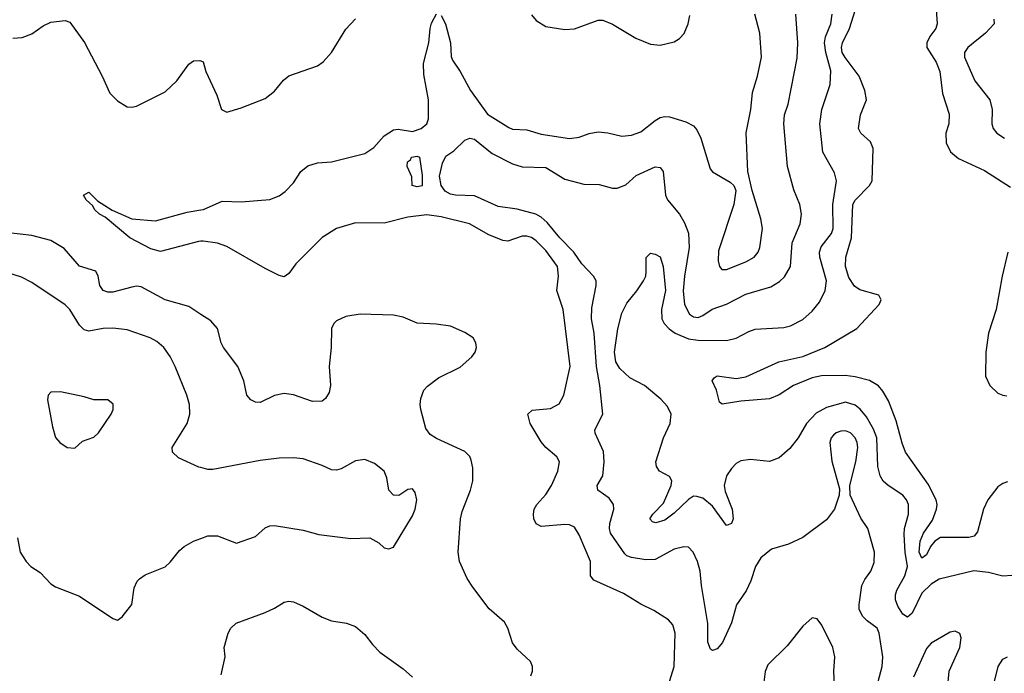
# Model space of a CAD drawing. Header units: inches. Extents: x 1305375 to 1407406, y 744550 to 841633.
# Tile 384 of 509: x 1379239 to 1383377, y 803421 to 806167. Entities that reach past the tile are written whole.
import ezdxf

# ---------------------------------------------------------------- set-up
doc = ezdxf.new("R2010")
doc.units = ezdxf.units.IN
doc.header["$MEASUREMENT"] = 0
doc.layers.add('B3870', color=7, linetype='Continuous')
doc.layers.add('B3880', color=7, linetype='Continuous')

msp = doc.modelspace()

# ---------------------------------------------------------------- linework, layer by layer
at = {"layer": 'B3870', "color": 5}
for points, elevation in [([(1379210, 806090.2), (1379250, 806092.6), (1379290, 806107.9), (1379338, 806142), (1379370, 806157.1), (1379430, 806163.8), (1379450, 806156.9), (1379511.7, 806071.7), (1379585.3, 805930), (1379617.8, 805857.8), (1379650, 805825.7), (1379690, 805801.7), (1379710, 805799.5), (1379730, 805804.2), (1379850, 805863.7), (1379899.1, 805910), (1379950, 805980.5), (1379970, 805994.9), (1379995.8, 805995.8), (1380000, 805994.2)], 1120), ([(1380000, 805236.5), (1379990, 805235.8), (1379830, 805192.7), (1379790, 805203.9), (1379701.8, 805250), (1379598.1, 805338.1), (1379574, 805350), (1379553.3, 805370), (1379545.7, 805385.7), (1379517.6, 805410), (1379507.3, 805430), (1379530, 805443), (1379566.2, 805406.2), (1379627.4, 805367.4), (1379710, 805330.3), (1379810, 805322.4), (1379942.2, 805357.8), (1380000, 805367.9)], 1080), ([(1380000, 804928.8), (1379950, 804961.7), (1379850, 804990.8), (1379750, 805044.6), (1379730, 805047.5), (1379710, 805043.9), (1379630, 805021.8), (1379610, 805022), (1379590, 805029.2), (1379576.1, 805050), (1379569.2, 805089.2), (1379558.3, 805110), (1379490, 805132.2), (1379425.9, 805205.9), (1379370, 805239.3), (1379290, 805260.6), (1379192.1, 805272.1)], 1120), ([(1380000, 804285.6), (1379992.3, 804287.7), (1379905.8, 804325.8), (1379881.6, 804350), (1379879.6, 804370), (1379943.1, 804470), (1379953.7, 804510), (1379952.3, 804550), (1379941.1, 804590), (1379892.9, 804710), (1379871.9, 804751.9), (1379844.8, 804790), (1379815.3, 804815.3), (1379787.6, 804830), (1379690, 804863.5), (1379630, 804871.7), (1379590, 804869.8), (1379530, 804858), (1379510, 804864.7), (1379490, 804883), (1379450, 804949.6), (1379430, 804969.7), (1379290, 805063.5), (1379245.9, 805085.9), (1379130, 805121.5)], 1140), ([(1379230.3, 803989.7), (1379241.3, 803930), (1379265.5, 803890), (1379285.5, 803870), (1379324.3, 803844.3), (1379370, 803797), (1379390, 803783.7), (1379490, 803744.6), (1379630, 803650.7), (1379650, 803644.7), (1379670, 803658), (1379709.6, 803710), (1379720.4, 803779.6), (1379732.6, 803807.4), (1379742, 803818), (1379765.9, 803834.1), (1379850, 803868.4), (1379871.9, 803888.1), (1379910, 803937.1), (1379930, 803954), (1379970, 803975.8), (1380000, 803986.9)], 1140)]:
    msp.add_lwpolyline(points, dxfattribs=dict(at, elevation=elevation))
at = {"layer": 'B3870', "color": 5, "elevation": 1160}
msp.add_lwpolyline([(1379410, 804604), (1379370, 804602), (1379358, 804590), (1379356, 804570), (1379376.8, 804456.8), (1379390, 804412), (1379407.3, 804390), (1379438, 804370), (1379470, 804367.3), (1379503.3, 804396.7), (1379550, 804413.4), (1379570, 804430.7), (1379622.7, 804510), (1379632.3, 804530), (1379631.9, 804551.9), (1379609.4, 804569.4), (1379550, 804569.4), (1379510, 804582.7)], close=True, dxfattribs=at)
at = {"layer": 'B3880', "color": 5}
for points, elevation in [([(1383085.7, 806270), (1383095.2, 806150), (1383089.2, 806130), (1383063.3, 806096.7), (1383051.4, 806070), (1383051.9, 806050), (1383090, 805988.2), (1383106.2, 805950), (1383117.5, 805857.5), (1383145, 805770), (1383143.7, 805730), (1383130.9, 805690), (1383132.5, 805650), (1383151.3, 805611.3), (1383184.4, 805584.4), (1383293, 805533), (1383403.5, 805463.5)], 1020), ([(1383390, 804225.8), (1383370, 804218.6), (1383350, 804204.1), (1383307.8, 804150), (1383290, 804111.2), (1383264.6, 804015.4), (1383250, 803996.8), (1383228.1, 803991.9), (1383109.1, 803990.9), (1383084.2, 803975.8), (1383066, 803954), (1383050, 803919.3), (1383030, 803904), (1383019.4, 803930), (1383023.7, 803976.3), (1383037.1, 804010), (1383075.5, 804064.5), (1383092.2, 804110), (1383094.4, 804130), (1383090.6, 804150), (1383056.3, 804216.3), (1382962, 804350), (1382947.5, 804387.5), (1382922.2, 804482.2), (1382890, 804565.1), (1382866.9, 804606.9), (1382848.2, 804628.2), (1382810, 804651.1), (1382750, 804667.2), (1382708, 804672), (1382608.6, 804671.4), (1382570, 804662.9), (1382490.4, 804630), (1382430, 804590.8), (1382390, 804574.2), (1382270, 804563.9), (1382191.6, 804551.6), (1382180.4, 804560.4), (1382167.6, 804610), (1382149.8, 804650), (1382157.6, 804662.4), (1382170, 804670.3), (1382250, 804659.5), (1382290, 804666.3), (1382429.4, 804730), (1382530, 804752.1), (1382622.3, 804790), (1382757.2, 804870), (1382850.9, 804970), (1382859.1, 804990), (1382849.6, 805010), (1382770, 805032.6), (1382747.8, 805047.8), (1382723.4, 805083.4), (1382709.4, 805130), (1382710.9, 805170), (1382734.5, 805250), (1382740.1, 805390), (1382750.7, 805409.3), (1382809.8, 805470), (1382821.6, 805490), (1382826, 805626), (1382814.6, 805654.6), (1382774.5, 805690), (1382764.4, 805710), (1382772.1, 805767.9), (1382797.1, 805830), (1382791.2, 805870), (1382766.7, 805930), (1382708.4, 806008.4), (1382696.1, 806030), (1382692, 806050), (1382696.4, 806070), (1382725.9, 806130), (1382751.4, 806210)], 1020), ([(1380000, 805367.9), (1380012, 805370), (1380090, 805404.6), (1380170, 805401.8), (1380290, 805411.5), (1380330, 805426.6), (1380354.7, 805445.3), (1380390, 805482.3), (1380420.2, 805530), (1380450, 805553.7), (1380490, 805565.7), (1380550, 805570.1), (1380690, 805604.4), (1380726.6, 805630), (1380770, 805678.5), (1380810, 805704.4), (1380830, 805706.9), (1380890, 805697.8), (1380925.6, 805710), (1380949.8, 805730.2), (1380957.5, 805750), (1380957.2, 805830), (1380937.2, 805937.2), (1380936.6, 805983.4), (1380958.2, 806070), (1380963.7, 806130), (1380970, 806153.1), (1380990, 806192)], 1080), ([(1380000, 805994.2), (1380010.6, 805990), (1380020.5, 805950), (1380067.1, 805850), (1380086.4, 805790), (1380110, 805778.7), (1380170, 805796.9), (1380270, 805836.5), (1380310, 805867.4), (1380347.3, 805912.7), (1380370, 805931.3), (1380490, 805972.7), (1380514, 805990), (1380550, 806028.9), (1380610, 806127.4), (1380649.9, 806170.1)], 1120), ([(1382846.8, 803386.8), (1382863, 803450), (1382866.1, 803490), (1382851.4, 803590), (1382842, 803610), (1382800.7, 803640.7), (1382781.2, 803661.2), (1382767.5, 803690), (1382766.4, 803710), (1382778.7, 803790), (1382790, 803814.9), (1382816, 803850), (1382830, 803886.8), (1382830.9, 803930), (1382803.5, 804030), (1382773.2, 804073.2), (1382729.3, 804170), (1382727, 804210), (1382752.2, 804310), (1382760.9, 804370), (1382758.6, 804390), (1382750, 804410.7), (1382730, 804431.2), (1382710, 804439.3), (1382690, 804438.6), (1382670, 804431.9), (1382658.8, 804421.2), (1382649.4, 804410), (1382644.1, 804390), (1382651.7, 804311.7), (1382684.1, 804195.9), (1382683, 804170), (1382663.8, 804110), (1382630, 804065.6), (1382530, 803991.3), (1382470, 803963.1), (1382397.8, 803942.2), (1382353.7, 803906.3), (1382331.4, 803870), (1382312.1, 803810), (1382292.2, 803767.8), (1382250.9, 803709.1), (1382230, 803632.3), (1382192.6, 803550), (1382170, 803523.6), (1382150, 803517), (1382142.6, 803522.6), (1382131.1, 803551.1), (1382131.3, 803630), (1382103.9, 803790), (1382098.5, 803850), (1382088, 803890), (1382069.7, 803930), (1382050, 803950.9), (1382030, 803952.9), (1381990, 803942.2), (1381910, 803898.9), (1381870, 803897), (1381810, 803907.3), (1381790, 803915.1), (1381782.7, 803922.7), (1381721.6, 804010), (1381717.2, 804030), (1381719.2, 804050), (1381735.7, 804110), (1381734.4, 804130), (1381716, 804156.1), (1381668.2, 804190), (1381665.7, 804210), (1381689.8, 804250.2), (1381695.9, 804310), (1381692.8, 804352.8), (1381657, 804430), (1381656, 804444), (1381689.7, 804510.3), (1381676.5, 804630), (1381662.6, 804710), (1381652.7, 804850), (1381641.9, 804910), (1381643.2, 804956.8), (1381662.2, 805050), (1381661.8, 805070), (1381649.8, 805090), (1381600.8, 805140.8), (1381567.6, 805190), (1381509.4, 805250), (1381455.5, 805315.5), (1381430, 805338), (1381407.7, 805350), (1381330, 805371.4), (1381250, 805382.4), (1381150, 805426.8), (1381070, 805429.4), (1381050, 805434.6), (1381026.8, 805446.8), (1381010.4, 805470), (1381003.6, 805510), (1381015.2, 805564.8), (1381030, 805593.4), (1381063.7, 805616.3), (1381110, 805660.4), (1381130, 805668.8), (1381150, 805665.8), (1381224.4, 805604.4), (1381310, 805561.8), (1381350, 805548.6), (1381450, 805546), (1381530, 805497.7), (1381610, 805475.6), (1381674.7, 805474.7), (1381730, 805459.7), (1381750, 805458.6), (1381786.7, 805473.3), (1381830, 805513.2), (1381910, 805548.7), (1381930, 805546), (1381943.1, 805530), (1381952.3, 805430), (1381962, 805410), (1382012.3, 805350), (1382033.3, 805313.2), (1382050.2, 805270), (1382052.5, 805210), (1382032.6, 805090), (1382027.9, 805027.9), (1382032.6, 804970), (1382053.6, 804930), (1382070, 804919), (1382090, 804915.7), (1382110, 804924.1), (1382148.9, 804951.1), (1382210, 804971.5), (1382290, 805013.9), (1382395, 805045), (1382432.2, 805067.8), (1382453.4, 805086.6), (1382477.8, 805130), (1382484.7, 805230), (1382518.9, 805310), (1382524.6, 805350), (1382517.1, 805390), (1382492.4, 805452.4), (1382466.3, 805550), (1382449.9, 805730), (1382452.4, 805767.6), (1382468.4, 805811.6), (1382506, 806006), (1382509.1, 806070), (1382500.2, 806190)], 1060), ([(1381010, 806184.4), (1381027.9, 806150), (1381048.8, 806070), (1381052, 806012), (1381057.4, 805997.4), (1381090.1, 805950.1), (1381133.8, 805870), (1381205.2, 805770), (1381294.2, 805714.2), (1381310, 805707.8), (1381370, 805705), (1381430, 805686.8), (1381550, 805668.1), (1381590, 805673.4), (1381631.6, 805688.4), (1381670, 805695.5), (1381710, 805691.3), (1381770, 805677.1), (1381810, 805681.4), (1381850, 805695.8), (1381910, 805743), (1381930, 805755.7), (1381950, 805760.8), (1381970, 805759.1), (1382037.9, 805737.9), (1382070, 805721.3), (1382084.2, 805704.2), (1382101.8, 805670), (1382140.6, 805540.6), (1382150, 805528), (1382225.1, 805485.1), (1382240.5, 805470), (1382248.7, 805450), (1382240.8, 805390), (1382176.3, 805196.3), (1382173.8, 805153.8), (1382179.5, 805130), (1382190, 805117.1), (1382210, 805118), (1382290, 805149.4), (1382326.3, 805170), (1382342.4, 805190), (1382349.8, 805210), (1382360.2, 805290), (1382353.2, 805330), (1382317.4, 805450), (1382299.1, 805530), (1382292.4, 805692.4), (1382311.2, 805790), (1382318.9, 805861.1), (1382339.2, 805930), (1382356, 806010), (1382349.7, 806110.3), (1382328.9, 806190)], 1080), ([(1381390, 806188), (1381410, 806163.8), (1381450, 806138.4), (1381530, 806125.7), (1381570, 806129.1), (1381670, 806164.9), (1381690, 806164.9), (1381730, 806147.7), (1381828.9, 806088.9), (1381890, 806064.2), (1381930, 806059.7), (1381990, 806073.7), (1382012, 806088), (1382030.9, 806109.1), (1382048.6, 806150), (1382055.6, 806184.4)], 1120), ([(1383408.1, 803831.9), (1383370, 803828.9), (1383310, 803844.5), (1383248.7, 803851.3), (1383103, 803817), (1383070, 803795.8), (1383030, 803757.1), (1382990, 803673.3), (1382970, 803656.9), (1382950, 803669.7), (1382930, 803702.4), (1382919.8, 803730), (1382919.5, 803750), (1382925.4, 803770), (1382958.9, 803830), (1382969.5, 803870), (1382959.9, 803930), (1382955.7, 804004.3), (1382957.4, 804030), (1382974.7, 804090), (1382974.7, 804130), (1382966.3, 804150), (1382950, 804169.8), (1382889.4, 804209.4), (1382868.3, 804228.3), (1382855, 804250), (1382845.9, 804290), (1382841.2, 804410), (1382826.8, 804446.8), (1382798.3, 804498.3), (1382771.4, 804531.4), (1382750, 804547.9), (1382710, 804559.6), (1382630, 804538.3), (1382585.9, 804514.1), (1382545, 804470), (1382510, 804409.7), (1382475.1, 804364.9), (1382430, 804326.6), (1382390, 804311.1), (1382310, 804318.7), (1382270, 804314), (1382250, 804302.4), (1382230, 804281.7), (1382209.5, 804250), (1382199.1, 804210), (1382204.2, 804184.2), (1382233.7, 804110), (1382237.4, 804070), (1382230, 804049.7), (1382210, 804042.6), (1382150, 804123.1), (1382110, 804156.1), (1382084.4, 804164.4), (1382070, 804164.5), (1382050, 804151.7), (1381990, 804094), (1381950, 804064.1), (1381912.9, 804052.9), (1381897.7, 804057.7), (1381887.1, 804070), (1381899.8, 804090), (1381944, 804136), (1381977, 804210), (1381979.3, 804230), (1381970, 804247.6), (1381928.2, 804270), (1381915.8, 804290), (1381912.8, 804310), (1381944.4, 804410), (1381972.1, 804470), (1381976.4, 804510), (1381962, 804542), (1381933, 804573), (1381865.1, 804630), (1381802.6, 804662.6), (1381760.9, 804700.9), (1381743.6, 804730), (1381738.9, 804770), (1381752.1, 804867.9), (1381770, 804934.4), (1381790, 804975.6), (1381832.7, 805027.3), (1381861, 805070), (1381869.8, 805090), (1381872.3, 805110), (1381871.5, 805168.5), (1381890, 805186), (1381910, 805182.6), (1381930, 805170.3), (1381943.5, 805130), (1381953.6, 805030), (1381936.1, 804950), (1381937.2, 804910), (1381946.9, 804890), (1381968.2, 804868.2), (1381994.2, 804850), (1382050, 804826.6), (1382090, 804820.8), (1382210, 804819.5), (1382250, 804828.4), (1382302.6, 804857.4), (1382330, 804866.2), (1382450, 804874.5), (1382478.7, 804881.3), (1382530, 804907.1), (1382570, 804942), (1382600.2, 804979.8), (1382624, 805030), (1382629.8, 805070.2), (1382600.9, 805170), (1382600.2, 805190), (1382607.8, 805212.2), (1382650, 805269.2), (1382657.1, 805290), (1382655.9, 805390), (1382671.3, 805490), (1382663.2, 805523.2), (1382613.8, 805610), (1382601, 805730), (1382610.4, 805789.6), (1382644.9, 805895.1), (1382648.3, 805951.7), (1382626.2, 806030), (1382620.9, 806070), (1382624.7, 806095.3), (1382648.1, 806150), (1382653.2, 806190)], 1040), ([(1383332.3, 806170), (1383333.8, 806150), (1383298.5, 806110), (1383223.2, 806050), (1383210.2, 806030), (1383209.2, 806010), (1383252.6, 805910), (1383316.5, 805830), (1383325.2, 805790), (1383324.4, 805730), (1383330.3, 805710), (1383345.3, 805690), (1383377.1, 805670)], 1040), ([(1381959.1, 803350), (1381988.8, 803450), (1381994.1, 803590), (1381983.9, 803623.9), (1381965.8, 803645.8), (1381904.6, 803684.6), (1381850, 803711.1), (1381775.9, 803755.9), (1381651.7, 803811.7), (1381638.4, 803830), (1381637.4, 803890), (1381590, 804002.9), (1381570, 804034.3), (1381550, 804044.5), (1381530, 804046.8), (1381430, 804037.8), (1381410, 804048.3), (1381400.3, 804070), (1381397.8, 804090), (1381401.4, 804110), (1381412.1, 804130), (1381450, 804172.7), (1381473.8, 804210), (1381500.7, 804270), (1381507.4, 804310), (1381496, 804330), (1381450, 804369.8), (1381430, 804394), (1381384.3, 804470), (1381374.5, 804510), (1381393.2, 804526.8), (1381470, 804534.1), (1381506.5, 804553.5), (1381525.8, 804590), (1381552.8, 804710), (1381523.2, 804950), (1381496.5, 805030), (1381504, 805090), (1381498.6, 805130), (1381450, 805197.8), (1381410, 805238.2), (1381390, 805251.4), (1381370, 805258.2), (1381350, 805257.3), (1381290, 805237.1), (1381270, 805238.9), (1381210, 805262.9), (1381129.5, 805310), (1381010, 805339.5), (1380950, 805347), (1380870, 805338.1), (1380770, 805311.6), (1380650, 805313.3), (1380570.3, 805290), (1380510, 805252.4), (1380399.3, 805140.7), (1380370, 805100.9), (1380350, 805087.4), (1380330, 805092), (1380270, 805122.4), (1380110, 805213.8), (1380070, 805228.2), (1380010, 805237.1), (1380000, 805236.5)], 1080), ([(1383391, 805190), (1383367.8, 805090), (1383342.9, 804950), (1383310.8, 804850), (1383298.9, 804770), (1383297.4, 804670), (1383316.6, 804630), (1383350, 804598.4), (1383370, 804589.1), (1383387.3, 804587.3)], 1020), ([(1381387.3, 803410), (1381393.6, 803430), (1381393.6, 803450), (1381385.1, 803470), (1381330, 803522.4), (1381310, 803549.6), (1381289.8, 803610), (1381276, 803636), (1381212, 803692), (1381142.6, 803782.6), (1381119.3, 803819.3), (1381087.4, 803890), (1381081.7, 803930), (1381091.9, 804070), (1381098.7, 804101.3), (1381134, 804190), (1381143.7, 804230), (1381143.6, 804283.6), (1381136.8, 804316.8), (1381130, 804331.6), (1381110, 804352.4), (1380990, 804407.4), (1380964.1, 804424.1), (1380946, 804450), (1380924.5, 804530), (1380921.3, 804550), (1380924.1, 804575.9), (1380938, 804610), (1380952.9, 804627.1), (1380998.3, 804661.7), (1381090, 804706.5), (1381139.6, 804750), (1381153.3, 804770), (1381158, 804790), (1381156.3, 804810), (1381144.5, 804830), (1381110, 804852.4), (1381050, 804879.1), (1380988.5, 804888.5), (1380910, 804892.1), (1380850, 804917.6), (1380810, 804926), (1380670.2, 804929.8), (1380610, 804920.4), (1380570, 804901.3), (1380558.7, 804890), (1380549.1, 804870), (1380548.2, 804790), (1380538.9, 804710), (1380544.6, 804630), (1380539.5, 804600.5), (1380524.7, 804575.3), (1380510, 804565), (1380470, 804562.3), (1380390, 804591.6), (1380350, 804596.5), (1380310, 804587.8), (1380250, 804558.8), (1380230, 804559.8), (1380209.8, 804569.8), (1380193.3, 804590), (1380180.6, 804650), (1380156.1, 804710), (1380096.1, 804790), (1380086, 804810), (1380069.8, 804869.8), (1380041.5, 804901.5), (1380000, 804928.8)], 1120), ([(1380000, 803986.9), (1380030, 803998), (1380070, 803999.1), (1380150, 803968), (1380230, 803996.4), (1380270, 804032.7), (1380290, 804040.4), (1380310, 804041.3), (1380430, 804022.4), (1380495.9, 804004.1), (1380630, 803988), (1380710, 803990.5), (1380748.7, 803968.7), (1380770, 803948), (1380790, 803944), (1380810, 803950.8), (1380890, 804083), (1380901.1, 804110), (1380908.2, 804150), (1380900.8, 804180.8), (1380890, 804195.6), (1380870, 804193.3), (1380831.8, 804168.2), (1380809.9, 804169.9), (1380789.8, 804190), (1380782.5, 804242.5), (1380770.8, 804270.8), (1380730, 804302.9), (1380690, 804319.6), (1380650, 804313.6), (1380590, 804279.5), (1380570, 804274), (1380550, 804275.6), (1380510, 804294.7), (1380430, 804322), (1380390, 804326.6), (1380330, 804325.4), (1380250, 804314.8), (1380050, 804276.8), (1380030, 804277.2), (1380000, 804285.6)], 1140), ([(1380085.7, 803414.3), (1380103, 803490), (1380098.4, 803530), (1380114.5, 803590), (1380126.6, 803610), (1380148.4, 803631.6), (1380270, 803676.4), (1380310, 803694.4), (1380350, 803720.3), (1380370, 803724.2), (1380390, 803721.1), (1380430, 803703.7), (1380510, 803656.5), (1380550, 803641.1), (1380611.7, 803631.7), (1380650, 803617.1), (1380690, 803583.8), (1380721.5, 803541.5), (1380752.2, 803510), (1380850, 803439.5), (1380890, 803404.4)], 1120), ([(1382663.1, 803370), (1382660.4, 803430), (1382664, 803490), (1382656.9, 803530), (1382610, 803622.7), (1382590, 803649.2), (1382570, 803654), (1382530, 803619.3), (1382464.2, 803535.8), (1382383, 803457), (1382371.7, 803428.3), (1382362.7, 803350)], 1080), ([(1383132.7, 803290), (1383145.7, 803430), (1383189.6, 803530), (1383196.2, 803570), (1383190, 803588.7), (1383170, 803598), (1383150, 803594), (1383070, 803548), (1383050, 803524.7), (1382995.1, 803404.9)], 1060), ([(1383331.5, 803370), (1383351.3, 803450), (1383370, 803480.2), (1383390, 803490.1)], 1040)]:
    msp.add_lwpolyline(points, dxfattribs=dict(at, elevation=elevation))
at = {"layer": 'B3880', "color": 5, "elevation": 1060}
msp.add_lwpolyline([(1380910, 805465.1), (1380888, 805470), (1380887.3, 805507.3), (1380868, 805550), (1380868.7, 805570), (1380881.2, 805578.8), (1380886, 805590), (1380910, 805593.8), (1380919.1, 805590), (1380930, 805514), (1380930, 805469.6)], close=True, dxfattribs=at)

doc.saveas('drawing.dxf')
